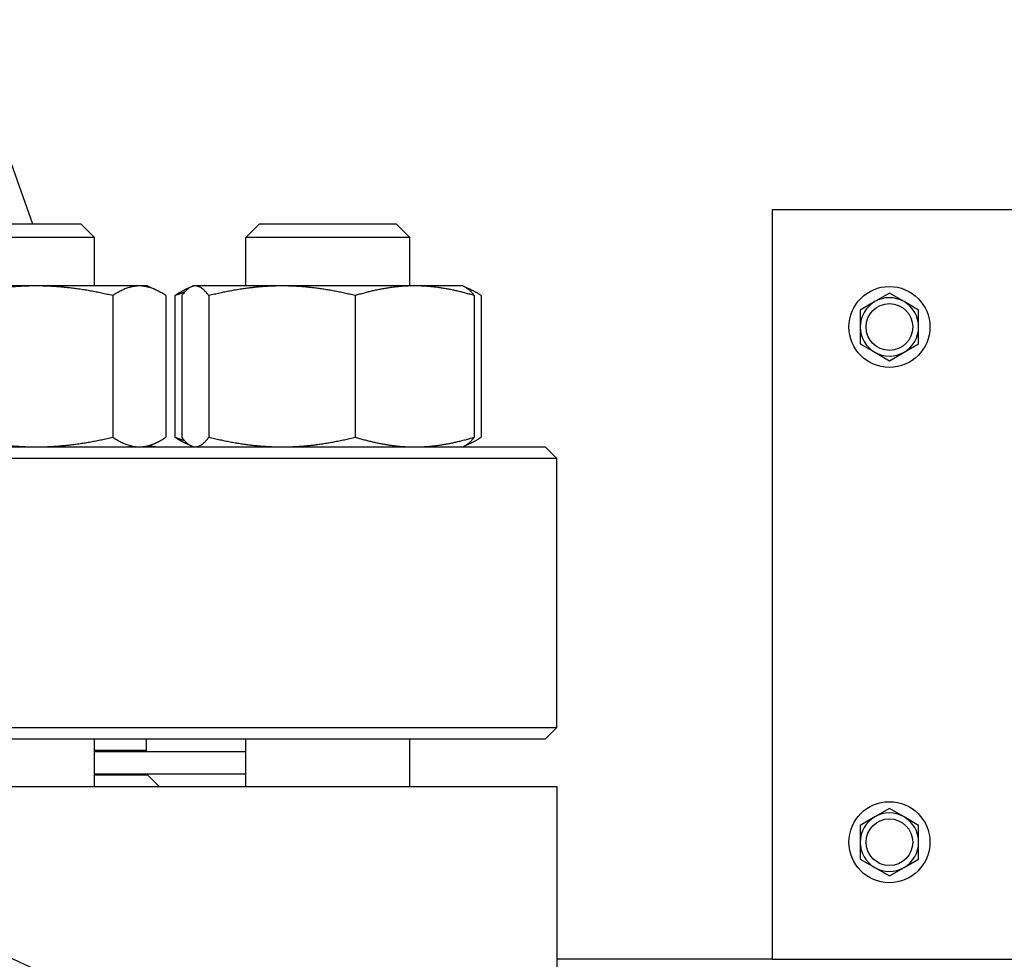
# Model space of a CAD drawing. Header units: inches. Extents: x 5 to 1128, y -85 to 748.
# Tile 620 of 656: x 615.41 to 620.67, y 555.94 to 560.95. Entities that reach past the tile are written whole.
import ezdxf

# ---------------------------------------------------------------- set-up
doc = ezdxf.new("R2010")
doc.units = ezdxf.units.IN
doc.header["$LTSCALE"] = 32
doc.header["$MEASUREMENT"] = 0
doc.layers.add('Visible (ANSI)', color=7, linetype='Continuous', lineweight=30)

msp = doc.modelspace()

# ---------------------------------------------------------------- linework, layer by layer
at = {"layer": 'Visible (ANSI)'}
for p, q in [((615.09563, 560.95478), (615.48287, 559.86478)), ((619.42963, 559.93978), (619.42963, 555.93978)), ((623.42963, 559.93978), (619.42963, 559.93978)), ((615.01224, 559.86478), (615.74141, 559.86478)), ((615.74141, 559.86478), (615.81433, 559.79186)), ((616.69457, 559.86478), (616.62165, 559.79186)), ((616.69457, 559.86478), (617.42373, 559.86478)), ((617.42373, 559.86478), (617.49665, 559.79186)), ((615.81433, 559.79186), (614.93933, 559.79186)), ((615.81433, 559.53378), (615.81433, 559.79186)), ((617.49665, 559.79186), (616.62165, 559.79186)), ((616.62165, 559.53378), (616.62165, 559.79186)), ((617.49665, 559.53378), (617.49665, 559.79186)), ((615.50259, 559.53378), (614.82664, 559.53378)), ((616.05278, 559.53378), (615.50259, 559.53378)), ((616.09583, 559.53378), (616.05278, 559.53378)), ((616.09583, 559.53378), (616.14161, 559.51243)), ((616.32889, 559.52853), (616.29436, 559.51243)), ((616.34015, 559.53378), (616.32889, 559.52853)), ((616.35124, 559.53378), (616.34015, 559.53378)), ((616.81411, 559.53378), (616.35124, 559.53378)), ((617.52202, 559.53378), (616.81411, 559.53378)), ((617.77815, 559.53378), (617.52202, 559.53378)), ((617.77815, 559.53378), (617.78941, 559.52853)), ((617.78941, 559.52853), (617.82394, 559.51243)), ((615.91131, 559.48191), (615.91131, 558.72665)), ((616.19426, 559.48191), (616.19426, 558.72665)), ((616.24172, 559.48191), (616.24172, 558.72665)), ((616.27863, 559.48191), (616.27863, 558.72665)), ((616.42385, 559.48191), (616.42385, 558.72665)), ((617.20437, 559.48191), (617.20437, 558.72665)), ((617.83968, 559.48191), (617.83968, 558.72665)), ((617.87658, 559.48191), (617.87658, 558.72665)), ((620.05463, 559.49491), (619.97663, 559.44988)), ((620.13263, 559.44988), (620.05463, 559.49491)), ((619.97663, 559.44988), (619.89863, 559.40485)), ((620.21063, 559.40485), (620.13263, 559.44988)), ((619.89863, 559.40485), (619.89863, 559.31478)), ((620.21063, 559.31478), (620.21063, 559.40485)), ((619.89863, 559.31478), (619.89863, 559.22471)), ((620.21063, 559.22471), (620.21063, 559.31478)), ((619.89863, 559.22471), (619.97663, 559.17968)), ((620.13263, 559.17968), (620.21063, 559.22471)), ((619.97663, 559.17968), (620.05463, 559.13465)), ((620.05463, 559.13465), (620.13263, 559.17968)), ((616.09583, 558.67478), (616.14161, 558.69613)), ((616.32889, 558.68003), (616.29436, 558.69613)), ((617.78941, 558.68003), (617.82394, 558.69613)), ((603.34313, 558.67478), (618.21813, 558.67478)), ((616.34015, 558.67478), (616.32889, 558.68003)), ((617.77815, 558.67478), (617.78941, 558.68003)), ((618.21813, 558.67478), (618.28063, 558.61228)), ((618.28063, 558.61228), (603.28063, 558.61228)), ((618.28063, 557.17728), (618.28063, 558.61228)), ((603.28063, 557.17728), (618.28063, 557.17728)), ((618.21813, 557.11478), (618.28063, 557.17728)), ((618.21813, 557.11478), (603.34313, 557.11478)), ((615.81433, 556.86178), (615.81433, 557.11478)), ((616.09063, 557.05478), (616.09063, 557.11478)), ((616.62165, 556.86178), (616.62165, 557.11478)), ((617.49665, 556.86178), (617.49665, 557.11478)), ((616.09063, 557.05478), (615.81433, 557.05478)), ((615.81433, 557.04978), (616.62165, 557.04978)), ((615.97063, 557.05478), (615.97063, 557.04978)), ((615.81433, 556.92978), (616.62165, 556.92978)), ((615.81433, 556.92478), (616.09563, 556.92478)), ((615.97063, 556.92978), (615.97063, 556.92478)), ((616.09563, 556.92478), (616.15863, 556.86178)), ((612.12676, 556.86178), (618.28063, 556.86178)), ((618.28063, 556.86178), (618.28063, 555.52078)), ((620.05463, 556.74491), (619.97663, 556.69988)), ((620.13263, 556.69988), (620.05463, 556.74491)), ((619.97663, 556.69988), (619.89863, 556.65485)), ((620.21063, 556.65485), (620.13263, 556.69988)), ((619.89863, 556.65485), (619.89863, 556.56478)), ((620.21063, 556.56478), (620.21063, 556.65485)), ((619.89863, 556.56478), (619.89863, 556.47471)), ((620.21063, 556.47471), (620.21063, 556.56478)), ((619.89863, 556.47471), (619.97663, 556.42968)), ((619.97663, 556.42968), (620.05463, 556.38465)), ((620.05463, 556.38465), (620.13263, 556.42968)), ((620.13263, 556.42968), (620.21063, 556.47471)), ((619.42963, 555.93978), (618.28063, 555.93978)), ((619.42963, 555.93978), (623.42963, 555.93978))]:
    msp.add_line(p, q, dxfattribs=at)
for centre, radius in [((620.05463, 559.31478), 0.216), ((620.05463, 559.31478), 0.1248), ((610.78063, 545.92078), 11.0235), ((620.05463, 556.56478), 0.216), ((620.05463, 556.56478), 0.1248)]:
    msp.add_circle(centre, radius, dxfattribs=at)
for centre, radius, start, end in [((620.05463, 559.31478), 0.156, 120, 180), ((620.05463, 559.31478), 0.156, 60, 120), ((620.05463, 559.31478), 0.156, 0, 60), ((620.05463, 559.31478), 0.156, 180, 240), ((620.05463, 559.31478), 0.156, 300, 0), ((620.05463, 559.31478), 0.156, 240, 300), ((616.17037, 559.04978), 0.375, 260.3155, 270), ((620.05463, 556.56478), 0.156, 120, 180), ((620.05463, 556.56478), 0.156, 60, 120), ((620.05463, 556.56478), 0.156, 0, 60), ((620.05463, 556.56478), 0.156, 180, 240), ((620.05463, 556.56478), 0.156, 300, 0), ((620.05463, 556.56478), 0.156, 240, 300)]:
    msp.add_arc(centre, radius, start, end, dxfattribs=at)
for points, weights in [([(615.50259, 559.53378), (615.31291, 559.53378), (615.09388, 559.48191)], [1, 1.0379548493, 1]), ([(615.91131, 559.48191), (615.69228, 559.53378), (615.50259, 559.53378)], [1, 1.0379548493, 1]), ([(616.05278, 559.53378), (615.98712, 559.53378), (615.91131, 559.48191)], [1, 1.0379548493, 1]), ([(616.19426, 559.48191), (616.11844, 559.53378), (616.05278, 559.53378)], [1, 1.0379548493, 1]), ([(616.35124, 559.53378), (616.31754, 559.53378), (616.27863, 559.48191)], [1, 1.0379548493, 1]), ([(616.42385, 559.48191), (616.38493, 559.53378), (616.35124, 559.53378)], [1, 1.0379548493, 1]), ([(616.81411, 559.53378), (616.63299, 559.53378), (616.42385, 559.48191)], [1, 1.0379548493, 1]), ([(617.20437, 559.48191), (616.99523, 559.53378), (616.81411, 559.53378)], [1, 1.0379548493, 1]), ([(617.52202, 559.53378), (617.3746, 559.53378), (617.20437, 559.48191)], [1, 1.0379548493, 1]), ([(617.83968, 559.48191), (617.66945, 559.53378), (617.52202, 559.53378)], [1, 1.0379548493, 1]), ([(617.78941, 559.52853), (617.81293, 559.51756), (617.83968, 559.48191)], [1.01653872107, 1.02578038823, 1]), ([(616.24172, 559.48191), (616.26912, 559.50066), (616.29436, 559.51243)], [1, 1.01339325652, 1.01733426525]), ([(616.29239, 559.4989), (616.26763, 559.49129), (616.24172, 559.48191)], [1.01098059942, 1.00665836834, 1]), ([(617.87658, 559.48191), (617.83661, 559.50926), (617.80076, 559.52195)], [1, 1.01965956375, 1.01895290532]), ([(615.09388, 558.72665), (615.31291, 558.67478), (615.50259, 558.67478)], [1, 1.0379548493, 1]), ([(615.50259, 558.67478), (615.69228, 558.67478), (615.91131, 558.72665)], [1, 1.0379548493, 1]), ([(615.91131, 558.72665), (615.98712, 558.67478), (616.05278, 558.67478)], [1, 1.0379548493, 1]), ([(616.05278, 558.67478), (616.11844, 558.67478), (616.19426, 558.72665)], [1, 1.0379548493, 1]), ([(616.24172, 558.72665), (616.26763, 558.71727), (616.29239, 558.70966)], [1, 1.00665836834, 1.01098059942]), ([(616.29436, 558.69613), (616.26912, 558.7079), (616.24172, 558.72665)], [1.01733426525, 1.01339325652, 1]), ([(616.27863, 558.72665), (616.31754, 558.67478), (616.35124, 558.67478)], [1, 1.0379548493, 1]), ([(616.35124, 558.67478), (616.38493, 558.67478), (616.42385, 558.72665)], [1, 1.0379548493, 1]), ([(616.42385, 558.72665), (616.63299, 558.67478), (616.81411, 558.67478)], [1, 1.0379548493, 1]), ([(616.81411, 558.67478), (616.99523, 558.67478), (617.20437, 558.72665)], [1, 1.0379548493, 1]), ([(617.20437, 558.72665), (617.3746, 558.67478), (617.52202, 558.67478)], [1, 1.0379548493, 1]), ([(617.52202, 558.67478), (617.66945, 558.67478), (617.83968, 558.72665)], [1, 1.0379548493, 1]), ([(617.83968, 558.72665), (617.81293, 558.691), (617.78941, 558.68003)], [1, 1.02578038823, 1.01653872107]), ([(617.80076, 558.68661), (617.83661, 558.6993), (617.87658, 558.72665)], [1.01895290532, 1.01965956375, 1])]:
    msp.add_rational_spline(points, weights, degree=2, dxfattribs=at)

doc.saveas('drawing.dxf')
